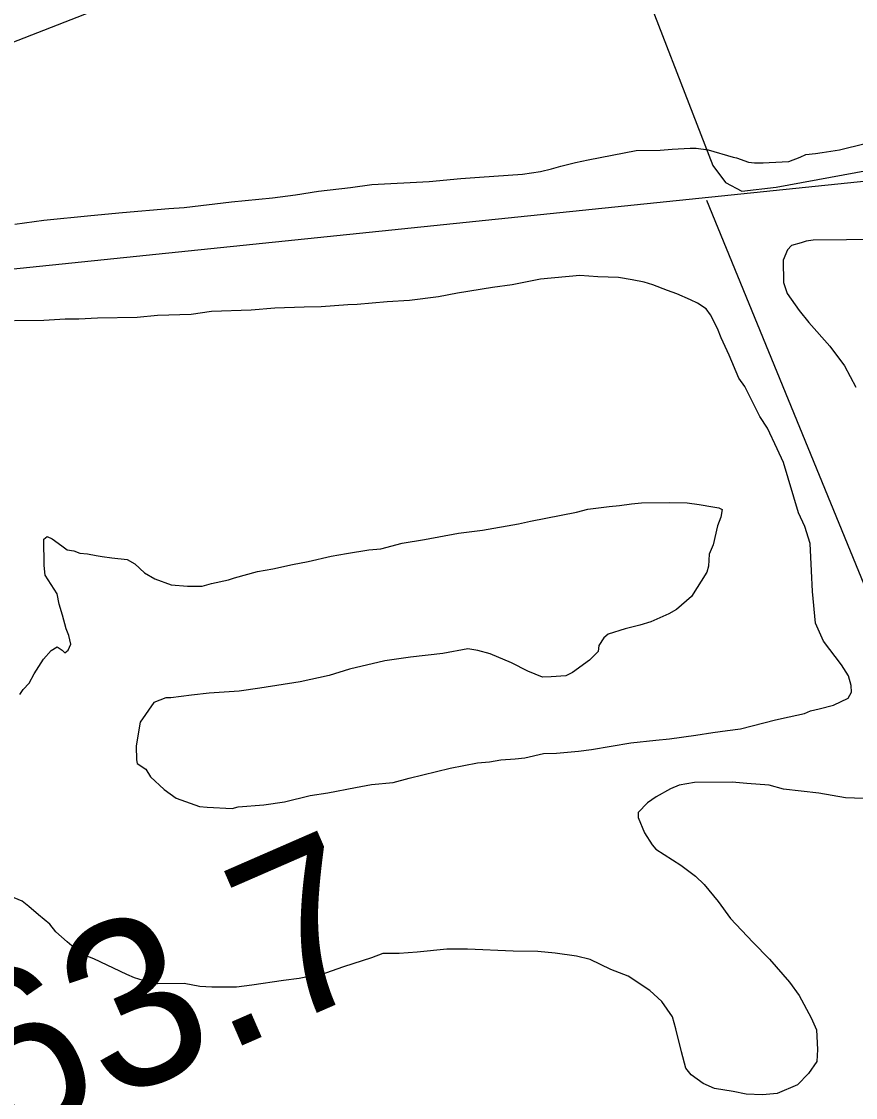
# Model space of a CAD drawing. Extents: x 3329297 to 3367176, y 649250 to 674653.
# Drawn here: x 3344010 to 3344510, y 666968 to 667612 of the extents above; entities that cross this region are included whole.
import ezdxf

# ---------------------------------------------------------------- set-up
doc = ezdxf.new("R2010")
doc.units = 0
for name, color, linetype in [('V-DTCH-CNTR', 7, 'Continuous'), ('V-SITE-VEGE', 7, 'Continuous'), ('V-SURV-IDEN', 7, 'Continuous'), ('V-TOPO-SHOR', 7, 'Continuous')]:
    doc.layers.add(name, color=color, linetype=linetype)

msp = doc.modelspace()

# ---------------------------------------------------------------- linework, layer by layer
at = {"layer": 'V-DTCH-CNTR'}
msp.add_lwpolyline([(3344351.86, 667712.4), (3344374.79, 667653.7), (3344424.21, 667526.09), (3344431.75, 667516.06), (3344441.48, 667510.87), (3344462.05, 667513.25), (3344615.1, 667541.41), (3344785.1, 667563.07), (3344924.42, 667576.4), (3345161.18, 667597.46), (3345348.65, 667619), (3345613.85, 667644.33), (3345825.28, 667667)], dxfattribs=at)
at = {"layer": 'V-SITE-VEGE'}
for p, q in [((3344499.92, 667535.58), (3344515.28, 667539.36)), ((3344349.54, 667529.65), (3344378.23, 667535.13)), ((3344378.23, 667535.13), (3344392.6, 667535.31)), ((3344392.6, 667535.31), (3344399.79, 667535.91)), ((3344399.79, 667535.91), (3344410.56, 667536.55)), ((3344410.56, 667536.55), (3344414.16, 667536.59)), ((3344414.16, 667536.59), (3344421.35, 667535.65)), ((3344421.35, 667535.65), (3344436.3, 667531.22)), ((3344476.35, 667531.19), (3344479.93, 667532.77)), ((3344479.93, 667532.77), (3344485.57, 667533.35)), ((3344485.57, 667533.35), (3344489.67, 667533.91)), ((3344489.67, 667533.91), (3344499.92, 667535.58)), ((3344327.53, 667524.25), (3344333.16, 667525.86)), ((3344333.16, 667525.86), (3344341.86, 667528.02)), ((3344341.86, 667528.02), (3344349.54, 667529.65)), ((3344436.3, 667531.22), (3344438.36, 667530.73)), ((3344438.36, 667530.73), (3344445.58, 667528.25)), ((3344445.58, 667528.25), (3344449.18, 667527.78)), ((3344449.18, 667527.78), (3344454.31, 667527.84)), ((3344454.31, 667527.84), (3344457.91, 667527.88)), ((3344457.91, 667527.88), (3344469.71, 667528.54)), ((3344469.71, 667528.54), (3344476.35, 667531.19)), ((3344254.2, 667516.69), (3344273.17, 667518.46)), ((3344273.17, 667518.46), (3344284.46, 667519.11)), ((3344284.46, 667519.11), (3344310.11, 667520.96)), ((3344310.11, 667520.96), (3344320.87, 667522.63)), ((3344320.87, 667522.63), (3344327.53, 667524.25)), ((3344188.03, 667510.76), (3344207, 667513.04)), ((3344207, 667513.04), (3344219.81, 667514.74)), ((3344219.81, 667514.74), (3344254.2, 667516.69)), ((3344135.73, 667504.47), (3344160.35, 667506.83)), ((3344160.35, 667506.83), (3344174.19, 667508.53)), ((3344174.19, 667508.53), (3344188.03, 667510.76)), ((3344070.6, 667498.04), (3344098.3, 667500.43)), ((3344098.3, 667500.43), (3344107.53, 667501.05)), ((3344107.53, 667501.05), (3344135.73, 667504.47)), ((3344005.99, 667491.1), (3344023.42, 667493.36)), ((3344023.42, 667493.36), (3344051.62, 667496.27)), ((3344051.62, 667496.27), (3344070.6, 667498.04)), ((3344476.97, 667479.85), (3344471.34, 667478.24)), ((3344480.04, 667480.91), (3344476.97, 667479.85)), ((3344484.14, 667481.47), (3344480.04, 667480.91)), ((3344552.42, 667482.3), (3344484.14, 667481.47)), ((3344468.81, 667475.64), (3344466.31, 667469.45)), ((3344471.34, 667478.24), (3344468.81, 667475.64)), ((3344466.31, 667469.45), (3344466.47, 667456.1)), ((3344303.92, 667454.75), (3344292.13, 667453.07)), ((3344320.83, 667458.04), (3344303.92, 667454.75)), ((3344344.42, 667460.37), (3344320.83, 667458.04)), ((3344355.21, 667459.48), (3344344.42, 667460.37)), ((3344367.54, 667459.11), (3344355.21, 667459.48)), ((3344375.77, 667457.67), (3344367.54, 667459.11)), ((3344382.98, 667456.22), (3344375.77, 667457.67)), ((3344388.13, 667454.74), (3344382.98, 667456.22)), ((3344396.9, 667451.25), (3344388.13, 667454.74)), ((3344466.47, 667456.1), (3344468.61, 667449.45)), ((3344259.85, 667447.54), (3344242.42, 667445.28)), ((3344271.12, 667449.73), (3344259.85, 667447.54)), ((3344292.13, 667453.07), (3344271.12, 667449.73)), ((3344402.57, 667449.27), (3344396.9, 667451.25)), ((3344410.83, 667445.77), (3344402.57, 667449.27)), ((3344468.61, 667449.45), (3344475.92, 667439.27)), ((3344179.31, 667441.43), (3344161.86, 667440.71)), ((3344189.58, 667441.56), (3344179.31, 667441.43)), ((3344205.48, 667442.78), (3344189.58, 667441.56)), ((3344211.13, 667442.85), (3344205.48, 667442.78)), ((3344229.08, 667444.6), (3344211.13, 667442.85)), ((3344242.42, 667445.28), (3344229.08, 667444.6)), ((3344414.96, 667443.77), (3344410.83, 667445.77)), ((3344420.14, 667440.24), (3344414.96, 667443.77)), ((3344055.65, 667434.8), (3344044.36, 667434.15)), ((3344079.26, 667435.09), (3344055.65, 667434.8)), ((3344091.57, 667436.27), (3344079.26, 667435.09)), ((3344111.59, 667437.02), (3344091.57, 667436.27)), ((3344123.89, 667438.71), (3344111.59, 667437.02)), ((3344147.5, 667439.51), (3344123.89, 667438.71)), ((3344161.86, 667440.71), (3344147.5, 667439.51)), ((3344422.75, 667436.67), (3344420.14, 667440.24)), ((3344426.96, 667428.51), (3344422.75, 667436.67)), ((3344475.92, 667439.27), (3344481.66, 667432.15)), ((3344023.32, 667433.39), (3344005.86, 667433.18)), ((3344036.14, 667434.06), (3344023.32, 667433.39)), ((3344044.36, 667434.15), (3344036.14, 667434.06)), ((3344429.08, 667422.89), (3344426.96, 667428.51)), ((3344481.66, 667432.15), (3344494.15, 667417.93)), ((3344433.83, 667412.68), (3344429.08, 667422.89)), ((3344494.15, 667417.93), (3344503.02, 667406.22)), ((3344439.64, 667398.88), (3344433.83, 667412.68)), ((3344503.02, 667406.22), (3344509.85, 667393.46)), ((3344443.29, 667393.79), (3344439.64, 667398.88)), ((3344446.98, 667386.65), (3344443.29, 667393.79)), ((3344452.24, 667375.93), (3344446.98, 667386.65)), ((3344456.95, 667368.8), (3344452.24, 667375.93)), ((3344462.74, 667356.54), (3344456.95, 667368.8)), ((3344466.44, 667348.37), (3344462.74, 667356.54)), ((3344475.53, 667318.19), (3344466.44, 667348.37)), ((3344342.54, 667318.64), (3344349.19, 667320.26)), ((3344349.19, 667320.26), (3344362.01, 667321.95)), ((3344362.01, 667321.95), (3344368.16, 667322.54)), ((3344368.16, 667322.54), (3344375.34, 667323.65)), ((3344375.34, 667323.65), (3344381.49, 667324.24)), ((3344381.49, 667324.24), (3344397.92, 667324.44)), ((3344397.92, 667324.44), (3344408.71, 667324.06)), ((3344408.71, 667324.06), (3344415.91, 667323.12)), ((3344415.91, 667323.12), (3344424.14, 667321.68)), ((3344424.14, 667321.68), (3344427.74, 667321.21)), ((3344427.74, 667321.21), (3344429.81, 667320.2)), ((3344429.81, 667320.2), (3344428.84, 667315.57)), ((3344307.71, 667311.54), (3344314.88, 667313.17)), ((3344314.88, 667313.17), (3344342.54, 667318.64)), ((3344428.84, 667315.57), (3344426.85, 667310.41)), ((3344479.22, 667310.02), (3344475.53, 667318.19)), ((3344251.34, 667302.13), (3344271.83, 667305.97)), ((3344271.83, 667305.97), (3344286.19, 667307.69)), ((3344286.19, 667307.69), (3344307.71, 667311.54)), ((3344426.85, 667310.41), (3344424.41, 667299.08)), ((3344482.43, 667299.79), (3344479.22, 667310.02)), ((3344023.36, 667302.46), (3344025.39, 667304.02)), ((3344023.55, 667286.54), (3344023.36, 667302.46)), ((3344025.39, 667304.02), (3344028.49, 667302.52)), ((3344028.49, 667302.52), (3344034.19, 667298.48)), ((3344225.22, 667296.68), (3344238.02, 667299.92)), ((3344238.02, 667299.92), (3344251.34, 667302.13)), ((3344483.14, 667283.36), (3344482.43, 667299.79)), ((3344034.19, 667298.48), (3344037.3, 667295.95)), ((3344037.3, 667295.95), (3344041.41, 667295.48)), ((3344041.41, 667295.48), (3344045.02, 667293.99)), ((3344045.02, 667293.99), (3344049.65, 667293.53)), ((3344049.65, 667293.53), (3344054.8, 667292.57)), ((3344195.49, 667292.21), (3344204.71, 667293.86)), ((3344204.71, 667293.86), (3344218.04, 667296.08)), ((3344218.04, 667296.08), (3344225.22, 667296.68)), ((3344421.91, 667293.41), (3344421.49, 667286.21)), ((3344424.41, 667299.08), (3344421.91, 667293.41)), ((3344024.13, 667280.9), (3344023.55, 667286.54)), ((3344054.8, 667292.57), (3344058.4, 667292.1)), ((3344058.4, 667292.1), (3344064.06, 667291.14)), ((3344064.06, 667291.14), (3344073.31, 667290.22)), ((3344073.31, 667290.22), (3344077.96, 667287.71)), ((3344077.96, 667287.71), (3344083.68, 667282.13)), ((3344160.67, 667284.6), (3344172.45, 667287.31)), ((3344172.45, 667287.31), (3344181.67, 667288.96)), ((3344181.67, 667288.96), (3344195.49, 667292.21)), ((3344031.45, 667269.69), (3344024.13, 667280.9)), ((3344083.68, 667282.13), (3344089.88, 667278.61)), ((3344137.63, 667279.19), (3344151.45, 667282.95)), ((3344151.45, 667282.95), (3344160.67, 667284.6)), ((3344420.51, 667282.61), (3344411.44, 667268.12)), ((3344421.49, 667286.21), (3344420.51, 667282.61)), ((3344483.8, 667271.05), (3344483.14, 667283.36)), ((3344089.88, 667278.61), (3344099.68, 667275.14)), ((3344099.68, 667275.14), (3344109.45, 667274.23)), ((3344109.45, 667274.23), (3344118.18, 667274.33)), ((3344118.18, 667274.33), (3344123.81, 667275.94)), ((3344123.81, 667275.94), (3344134.05, 667278.12)), ((3344134.05, 667278.12), (3344137.63, 667279.19)), ((3344032.56, 667263.54), (3344031.45, 667269.69)), ((3344411.44, 667268.12), (3344402.29, 667260.31)), ((3344485.57, 667252.07), (3344483.8, 667271.05)), ((3344034.69, 667256.89), (3344032.56, 667263.54)), ((3344036.85, 667248.7), (3344034.69, 667256.89)), ((3344397.7, 667257.69), (3344386.98, 667252.94)), ((3344402.29, 667260.31), (3344397.7, 667257.69)), ((3344038.43, 667244.61), (3344036.85, 667248.7)), ((3344371.62, 667248.64), (3344361.39, 667245.44)), ((3344380.33, 667250.8), (3344371.62, 667248.64)), ((3344386.98, 667252.94), (3344380.33, 667250.8)), ((3344490.32, 667241.35), (3344485.57, 667252.07)), ((3344039.52, 667239.49), (3344038.43, 667244.61)), ((3344358.85, 667243.35), (3344355.83, 667238.69)), ((3344361.39, 667245.44), (3344358.85, 667243.35)), ((3344501.28, 667227.1), (3344490.32, 667241.35)), ((3344023.2, 667230.57), (3344027.76, 667235.75)), ((3344027.76, 667235.75), (3344031.33, 667237.85)), ((3344031.33, 667237.85), (3344034.43, 667235.84)), ((3344034.43, 667235.84), (3344035.99, 667234.31)), ((3344035.99, 667234.31), (3344038.03, 667235.88)), ((3344038.03, 667235.88), (3344039.52, 667239.49)), ((3344277.29, 667236.72), (3344262.43, 667233.97)), ((3344283.46, 667235.77), (3344277.29, 667236.72)), ((3344290.67, 667233.8), (3344283.46, 667235.77)), ((3344355.36, 667235.1), (3344350.29, 667229.9)), ((3344355.83, 667238.69), (3344355.36, 667235.1)), ((3344017.66, 667221.77), (3344023.2, 667230.57)), ((3344227.57, 667229.44), (3344206.58, 667224.57)), ((3344242.95, 667231.68), (3344227.57, 667229.44)), ((3344262.43, 667233.97), (3344242.95, 667231.68)), ((3344303.58, 667228.31), (3344290.67, 667233.8)), ((3344350.29, 667229.9), (3344340.1, 667222.59)), ((3344206.58, 667224.57), (3344194.3, 667220.83)), ((3344313.39, 667223.29), (3344303.58, 667228.31)), ((3344322.16, 667219.8), (3344313.39, 667223.29)), ((3344340.1, 667222.59), (3344336.02, 667220.48)), ((3344505.47, 667220.48), (3344501.28, 667227.1)), ((3344011.1, 667212.45), (3344014.65, 667216.09)), ((3344014.65, 667216.09), (3344017.66, 667221.77)), ((3344176.89, 667217.02), (3344152.8, 667213.14)), ((3344194.3, 667220.83), (3344176.89, 667217.02)), ((3344327.3, 667219.87), (3344322.16, 667219.8)), ((3344336.02, 667220.48), (3344327.3, 667219.87)), ((3344507.07, 667214.85), (3344505.47, 667220.48)), ((3344009.08, 667209.34), (3344011.1, 667212.45)), ((3344122.54, 667210.2), (3344111.78, 667209.05)), ((3344140.5, 667211.45), (3344122.54, 667210.2)), ((3344152.8, 667213.14), (3344140.5, 667211.45)), ((3344505.11, 667207.12), (3344507.12, 667210.74)), ((3344507.12, 667210.74), (3344507.07, 667214.85)), ((3344089.24, 667204.66), (3344081.17, 667192.76)), ((3344096.39, 667207.32), (3344089.24, 667204.66)), ((3344099.47, 667207.35), (3344096.39, 667207.32)), ((3344111.78, 667209.05), (3344099.47, 667207.35)), ((3344487.73, 667200.75), (3344496.43, 667202.91)), ((3344496.43, 667202.91), (3344505.11, 667207.12)), ((3344469.82, 667195.91), (3344479.04, 667198.08)), ((3344479.04, 667198.08), (3344482.61, 667199.66)), ((3344482.61, 667199.66), (3344487.73, 667200.75)), ((3344081.17, 667192.76), (3344079.73, 667184.52)), ((3344440.64, 667188.89), (3344461.62, 667194.28)), ((3344461.62, 667194.28), (3344469.82, 667195.91)), ((3344079.73, 667184.52), (3344078.77, 667178.35)), ((3344398.09, 667182.73), (3344413.98, 667184.97)), ((3344413.98, 667184.97), (3344424.23, 667186.64)), ((3344424.23, 667186.64), (3344432.95, 667187.77)), ((3344432.95, 667187.77), (3344440.64, 667188.89)), ((3344078.77, 667178.35), (3344078.87, 667170.14)), ((3344351.44, 667176.51), (3344375.02, 667180.39)), ((3344375.02, 667180.39), (3344389.89, 667182.11)), ((3344389.89, 667182.11), (3344398.09, 667182.73)), ((3344297.09, 667170.21), (3344305.81, 667170.82)), ((3344305.81, 667170.82), (3344311.46, 667171.41)), ((3344311.46, 667171.41), (3344322.72, 667174.11)), ((3344322.72, 667174.11), (3344330.42, 667174.2)), ((3344330.42, 667174.2), (3344343.75, 667175.39)), ((3344343.75, 667175.39), (3344351.44, 667176.51)), ((3344078.87, 667170.14), (3344079.41, 667168.09)), ((3344079.41, 667168.09), (3344084.58, 667164.56)), ((3344084.58, 667164.56), (3344087.21, 667159.97)), ((3344242.28, 667159.28), (3344266.86, 667165.22)), ((3344266.86, 667165.22), (3344283.25, 667168.5)), ((3344283.25, 667168.5), (3344290.43, 667169.1)), ((3344290.43, 667169.1), (3344297.09, 667170.21)), ((3344087.21, 667159.97), (3344095.52, 667152.37)), ((3344232.56, 667156.59), (3344242.28, 667159.28)), ((3344095.52, 667152.37), (3344102.77, 667147.32)), ((3344193.61, 667150.47), (3344210, 667153.75)), ((3344210, 667153.75), (3344219.74, 667155.41)), ((3344219.74, 667155.41), (3344232.56, 667156.59)), ((3344398.77, 667152.85), (3344390.1, 667148.12)), ((3344403.88, 667154.97), (3344398.77, 667152.85)), ((3344413.1, 667156.62), (3344403.88, 667154.97)), ((3344435.69, 667156.89), (3344413.1, 667156.62)), ((3344444.43, 667155.97), (3344435.69, 667156.89)), ((3344457.79, 667155.1), (3344444.43, 667155.97)), ((3344466.55, 667152.64), (3344457.79, 667155.1)), ((3344487.63, 667150.33), (3344466.55, 667152.64)), ((3344102.77, 667147.32), (3344116.69, 667142.35)), ((3344155.19, 667143.33), (3344167.49, 667145.02)), ((3344167.49, 667145.02), (3344182.85, 667148.8)), ((3344182.85, 667148.8), (3344193.61, 667150.47)), ((3344390.1, 667148.12), (3344385.01, 667144.47)), ((3344503.58, 667147.44), (3344487.63, 667150.33)), ((3344514.37, 667147.06), (3344503.58, 667147.44)), ((3344116.69, 667142.35), (3344121.32, 667141.9)), ((3344121.32, 667141.9), (3344136.22, 667141.05)), ((3344136.22, 667141.05), (3344139.8, 667142.12)), ((3344139.8, 667142.12), (3344155.19, 667143.33)), ((3344385.01, 667144.47), (3344379.43, 667138.75)), ((3344379.43, 667138.75), (3344379.46, 667135.67)), ((3344379.46, 667135.67), (3344383.17, 667126.48)), ((3344383.17, 667126.48), (3344387.88, 667119.34)), ((3344387.88, 667119.34), (3344389.96, 667116.8)), ((3344389.96, 667116.8), (3344404.97, 667107.23)), ((3344404.97, 667107.23), (3344413.78, 667100.66)), ((3344413.78, 667100.66), (3344418.97, 667095.59)), ((3344418.97, 667095.59), (3344427.31, 667085.42)), ((3344010.38, 667085.51), (3344005.73, 667087.51)), ((3344014.52, 667082.48), (3344010.38, 667085.51)), ((3344020.23, 667077.42), (3344014.52, 667082.48)), ((3344427.31, 667085.42), (3344434.62, 667075.24)), ((3344026.97, 667071.85), (3344020.23, 667077.42)), ((3344434.62, 667075.24), (3344448.14, 667061.02)), ((3344030.62, 667067.27), (3344026.97, 667071.85)), ((3344037.37, 667061.19), (3344030.62, 667067.27)), ((3344041.52, 667057.65), (3344037.37, 667061.19)), ((3344448.14, 667061.02), (3344458.02, 667050.87)), ((3344048.25, 667053.11), (3344041.52, 667057.65)), ((3344246.94, 667055), (3344236.16, 667054.35)), ((3344264.89, 667056.76), (3344246.94, 667055)), ((3344277.21, 667056.9), (3344264.89, 667056.76)), ((3344304.44, 667055.69), (3344277.21, 667056.9)), ((3344319.33, 667055.36), (3344304.44, 667055.69)), ((3344329.61, 667054.46), (3344319.33, 667055.36)), ((3344053.41, 667051.12), (3344048.25, 667053.11)), ((3344073.04, 667041.6), (3344053.41, 667051.12)), ((3344219.77, 667051.59), (3344202.89, 667046.25)), ((3344226.41, 667054.24), (3344219.77, 667051.59)), ((3344236.16, 667054.35), (3344226.41, 667054.24)), ((3344342.47, 667052.56), (3344329.61, 667054.46)), ((3344350.71, 667050.6), (3344342.47, 667052.56)), ((3344363.11, 667044.59), (3344350.71, 667050.6)), ((3344458.02, 667050.87), (3344470, 667037.15)), ((3344077.68, 667039.6), (3344073.04, 667041.6)), ((3344192.15, 667042.53), (3344176.27, 667039.25)), ((3344202.89, 667046.25), (3344192.15, 667042.53)), ((3344373.43, 667040.61), (3344363.11, 667044.59)), ((3344082.83, 667038.12), (3344077.68, 667039.6)), ((3344086.43, 667037.65), (3344082.83, 667038.12)), ((3344091.59, 667036.18), (3344086.43, 667037.65)), ((3344107.5, 667036.37), (3344091.59, 667036.18)), ((3344116.77, 667034.43), (3344107.5, 667036.37)), ((3344148.08, 667035.32), (3344138.85, 667034.18)), ((3344167.04, 667038.11), (3344148.08, 667035.32)), ((3344176.27, 667039.25), (3344167.04, 667038.11)), ((3344386.37, 667032.04), (3344373.43, 667040.61)), ((3344470, 667037.15), (3344475.75, 667029.01)), ((3344123.96, 667034), (3344116.77, 667034.43)), ((3344138.85, 667034.18), (3344123.96, 667034)), ((3344393.64, 667025.45), (3344386.37, 667032.04)), ((3344475.75, 667029.01), (3344483.09, 667015.75)), ((3344399.91, 667016.28), (3344393.64, 667025.45)), ((3344402.05, 667009.12), (3344399.91, 667016.28)), ((3344483.09, 667015.75), (3344486.26, 667008.6)), ((3344405.29, 666995.3), (3344402.05, 667009.12)), ((3344486.26, 667008.6), (3344486.92, 666996.8)), ((3344486.92, 666996.8), (3344486.49, 666989.6)), ((3344407.98, 666985.57), (3344405.29, 666995.3)), ((3344411.11, 666981.5), (3344407.98, 666985.57)), ((3344486.49, 666989.6), (3344481.45, 666982.35)), ((3344418.36, 666976.46), (3344411.11, 666981.5)), ((3344481.45, 666982.35), (3344474.85, 666975.6)), ((3344425.07, 666973.45), (3344418.36, 666976.46)), ((3344436.39, 666971.54), (3344425.07, 666973.45)), ((3344444.11, 666970.09), (3344436.39, 666971.54)), ((3344474.85, 666975.6), (3344462.59, 666970.32)), ((3344453.87, 666969.69), (3344444.11, 666970.09)), ((3344462.59, 666970.32), (3344453.87, 666969.69))]:
    msp.add_line(p, q, dxfattribs=at)
at = {"layer": 'V-TOPO-SHOR'}
msp.add_line((3343526.49, 667415.08), (3345815.72, 667650.67), dxfattribs=at)
for points in [[(3343402.09, 667384.04), (3343526.49, 667415.08), (3343613.44, 667448.64), (3343736.4, 667496.32), (3343924.39, 667568.76), (3344186.74, 667671.1), (3344277.4, 667705.44)], [(3344420.4, 667505.39), (3344799.99, 666579.07), (3343838, 666480.6)]]:
    msp.add_lwpolyline(points, dxfattribs=at)

# ---------------------------------------------------------------- texts
at = {"layer": 'V-SURV-IDEN'}
msp.add_text('666+63.7', height=100, rotation=23.56167, dxfattribs=at).set_placement((3343718.58, 666814.43))

doc.saveas('drawing.dxf')
